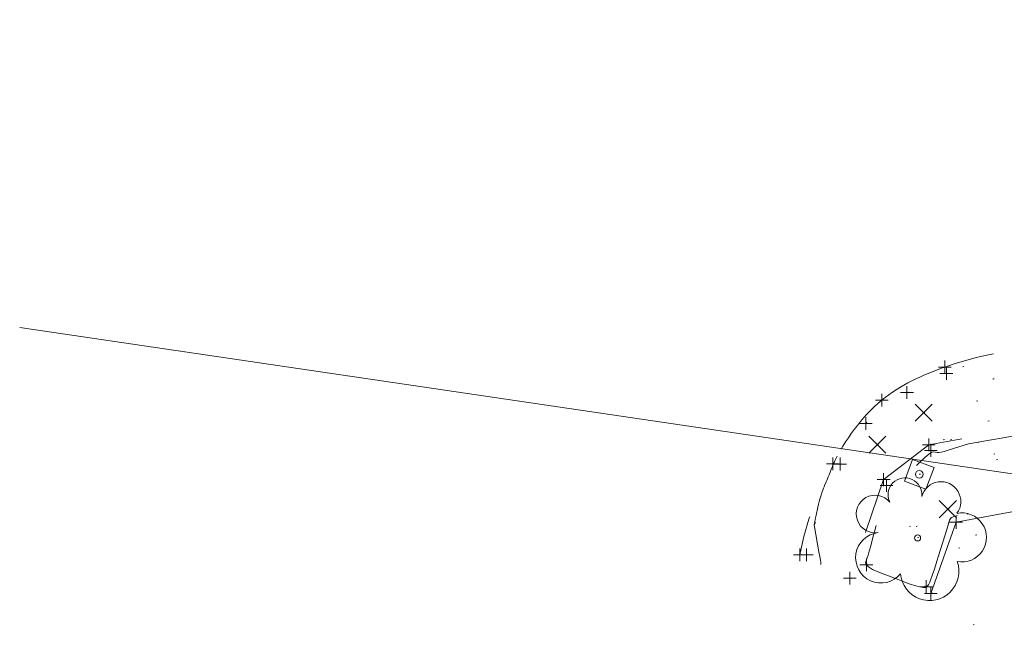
# Model space of a CAD drawing. Extents: x 413123 to 1465301, y 377724 to 504150.
# Tile 8 of 656: x 1462014 to 1462091, y 433642 to 433690. Entities that reach past the tile are written whole.
import ezdxf

# ---------------------------------------------------------------- set-up
doc = ezdxf.new("R2010")
doc.units = 0
doc.header["$MEASUREMENT"] = 0
for name, pattern in [('DGN Style 1', [8.732639, 0.01453, -8.718109]), ('DGN Style 3', [20.342255, 14.530182, -5.812073]), ('DGN Style 5', [10.171127, 4.359055, -5.812073]), ('ohcombex', [0])]:
    doc.linetypes.add(name, pattern=pattern)
for name, color, linetype, lineweight in [('DT_X_Contour_Minor', 136, 'DGN Style 3', 0), ('DT_X_Terrain_Ground_Line', 92, 'DGN Style 3', 13), ('PV_X_Curb', 120, 'DGN Style 1', 0), ('PV_X_EOP', 7, 'DGN Style 3', 0), ('PV_X_Walk', 120, 'DGN Style 5', 0), ('SG_X_Poles', 7, 'Continuous', 0), ('SV_X_Random_Point (Construction)', 7, 'Continuous', 0), ('UT_X_Overhead_Combined', 30, 'ohcombex', 0), ('VG_X_Cells', 3, 'Continuous', 0)]:
    doc.layers.add(name, color=color, linetype=linetype, lineweight=lineweight)
doc.layers.add('SV_Observation (Construction)', color=97, linetype='DGN Style 1', lineweight=0, transparency=0.9)
doc.layers.add('SV_X_Shot_Marker (Construction)', color=40, linetype='Continuous', lineweight=0, transparency=0.5)

# ---------------------------------------------------------------- blocks, each defined once
blk = doc.blocks.new('SVPT_1642')
at = {"layer": 'SV_X_Shot_Marker (Construction)', "transparency": 33554495}
for p, q in [((-0.025, 0), (0.025, 0)), ((0, 0.025), (0, -0.025))]:
    blk.add_line(p, q, dxfattribs=at)
blk.add_point((0, 0), dxfattribs=at)
blk = doc.blocks.new('SVPT_1643')
at = {"layer": 'SV_X_Shot_Marker (Construction)', "transparency": 33554495}
for p, q in [((-0.025, 0), (0.025, 0)), ((0, 0.025), (0, -0.025))]:
    blk.add_line(p, q, dxfattribs=at)
blk.add_point((0, 0), dxfattribs=at)
blk = doc.blocks.new('SVPT_1644')
at = {"layer": 'SV_X_Shot_Marker (Construction)', "transparency": 33554495}
for p, q in [((-0.025, 0), (0.025, 0)), ((0, 0.025), (0, -0.025))]:
    blk.add_line(p, q, dxfattribs=at)
blk.add_point((0, 0), dxfattribs=at)
blk = doc.blocks.new('SVPT_1645')
at = {"layer": 'SV_X_Shot_Marker (Construction)', "transparency": 33554495}
for p, q in [((-0.025, 0), (0.025, 0)), ((0, 0.025), (0, -0.025))]:
    blk.add_line(p, q, dxfattribs=at)
blk.add_point((0, 0), dxfattribs=at)
blk = doc.blocks.new('SVPT_1646')
at = {"layer": 'SV_X_Shot_Marker (Construction)', "transparency": 33554495}
for p, q in [((-0.025, 0), (0.025, 0)), ((0, 0.025), (0, -0.025))]:
    blk.add_line(p, q, dxfattribs=at)
blk.add_point((0, 0), dxfattribs=at)
blk = doc.blocks.new('SVPT_1647')
at = {"layer": 'SV_X_Shot_Marker (Construction)', "transparency": 33554495}
for p, q in [((-0.025, 0), (0.025, 0)), ((0, 0.025), (0, -0.025))]:
    blk.add_line(p, q, dxfattribs=at)
blk.add_point((0, 0), dxfattribs=at)
blk = doc.blocks.new('SVPT_1648')
at = {"layer": 'SV_X_Shot_Marker (Construction)', "transparency": 33554495}
for p, q in [((-0.025, 0), (0.025, 0)), ((0, 0.025), (0, -0.025))]:
    blk.add_line(p, q, dxfattribs=at)
blk.add_point((0, 0), dxfattribs=at)
blk = doc.blocks.new('X_337')
at = {"layer": 'SV_X_Random_Point (Construction)', "color": 7, "linetype": 'Continuous', "lineweight": 0, "transparency": 33554559}
for p, q in [((-0.0333, -0.0334), (0.0333, 0.0334)), ((-0.0333, 0.0334), (0.0333, -0.0334))]:
    blk.add_line(p, q, dxfattribs=at)
blk = doc.blocks.new('X_338')
at = {"layer": 'SV_X_Random_Point (Construction)', "color": 7, "linetype": 'Continuous', "lineweight": 0, "transparency": 33554559}
for p, q in [((-0.0333, -0.0334), (0.0333, 0.0334)), ((-0.0333, 0.0334), (0.0333, -0.0334))]:
    blk.add_line(p, q, dxfattribs=at)
blk = doc.blocks.new('SVPT_1649')
at = {"layer": 'SV_X_Shot_Marker (Construction)', "transparency": 33554495}
for p, q in [((-0.025, 0), (0.025, 0)), ((0, 0.025), (0, -0.025))]:
    blk.add_line(p, q, dxfattribs=at)
blk.add_point((0, 0), dxfattribs=at)
blk = doc.blocks.new('SVPT_1650')
at = {"layer": 'SV_X_Shot_Marker (Construction)', "transparency": 33554495}
for p, q in [((-0.025, 0), (0.025, 0)), ((0, 0.025), (0, -0.025))]:
    blk.add_line(p, q, dxfattribs=at)
blk.add_point((0, 0), dxfattribs=at)
blk = doc.blocks.new('SPED')
at = {"layer": 'SG_X_Poles', "color": 7, "linetype": 'Continuous', "lineweight": 0}
blk.add_circle((0, 0), 0.015, dxfattribs=at)
blk.add_3dface([(-0.045, -0.045), (0.045, -0.045), (0.045, 0.045), (-0.045, 0.045)], dxfattribs=at)
blk = doc.blocks.new('X_339')
at = {"layer": 'SV_X_Random_Point (Construction)', "color": 7, "linetype": 'Continuous', "lineweight": 0, "transparency": 33554559}
for p, q in [((-0.0333, -0.0334), (0.0333, 0.0334)), ((-0.0333, 0.0334), (0.0333, -0.0334))]:
    blk.add_line(p, q, dxfattribs=at)
blk = doc.blocks.new('SVPT_1652')
at = {"layer": 'SV_X_Shot_Marker (Construction)', "transparency": 33554495}
for p, q in [((-0.025, 0), (0.025, 0)), ((0, 0.025), (0, -0.025))]:
    blk.add_line(p, q, dxfattribs=at)
blk.add_point((0, 0), dxfattribs=at)
blk = doc.blocks.new('SVPT_1653')
at = {"layer": 'SV_X_Shot_Marker (Construction)', "transparency": 33554495}
for p, q in [((-0.025, 0), (0.025, 0)), ((0, 0.025), (0, -0.025))]:
    blk.add_line(p, q, dxfattribs=at)
blk.add_point((0, 0), dxfattribs=at)
blk = doc.blocks.new('SVPT_1654')
at = {"layer": 'SV_X_Shot_Marker (Construction)', "transparency": 33554495}
for p, q in [((-0.025, 0), (0.025, 0)), ((0, 0.025), (0, -0.025))]:
    blk.add_line(p, q, dxfattribs=at)
blk.add_point((0, 0), dxfattribs=at)
blk = doc.blocks.new('SVPT_1655')
at = {"layer": 'SV_X_Shot_Marker (Construction)', "transparency": 33554495}
for p, q in [((-0.025, 0), (0.025, 0)), ((0, 0.025), (0, -0.025))]:
    blk.add_line(p, q, dxfattribs=at)
blk.add_point((0, 0), dxfattribs=at)
blk = doc.blocks.new('SVPT_1656')
at = {"layer": 'SV_X_Shot_Marker (Construction)', "transparency": 33554495}
for p, q in [((-0.025, 0), (0.025, 0)), ((0, 0.025), (0, -0.025))]:
    blk.add_line(p, q, dxfattribs=at)
blk.add_point((0, 0), dxfattribs=at)
blk = doc.blocks.new('SVPT_1657')
at = {"layer": 'SV_X_Shot_Marker (Construction)', "transparency": 33554495}
for p, q in [((-0.025, 0), (0.025, 0)), ((0, 0.025), (0, -0.025))]:
    blk.add_line(p, q, dxfattribs=at)
blk.add_point((0, 0), dxfattribs=at)
blk = doc.blocks.new('SVPT_1658')
at = {"layer": 'SV_X_Shot_Marker (Construction)', "transparency": 33554495}
for p, q in [((-0.025, 0), (0.025, 0)), ((0, 0.025), (0, -0.025))]:
    blk.add_line(p, q, dxfattribs=at)
blk.add_point((0, 0), dxfattribs=at)
blk = doc.blocks.new('TREE_16')
at = {"layer": 'VG_X_Cells', "color": 3, "linetype": 'Continuous', "lineweight": 0}
blk.add_circle((0, 0), 0.012, dxfattribs=at)
for centre, radius, start, end in [((-0.0492, 0.1684), 0.0658, 354.0047, 205.9741), ((0.0913, 0.1415), 0.0776, 323.83, 165.0376), ((-0.1655, 0.0932), 0.0735, 39.0625, 279.5412), ((0.173, 0.0018), 0.0957, 259.1453, 101.4596), ((-0.1427, -0.0774), 0.0987, 96.1722, 320.5737), ((0.0473, -0.1303), 0.1142, 184.9476, 19.4572)]:
    blk.add_arc(centre, radius, start, end, dxfattribs=at)
blk = doc.blocks.new('SVPT_1659')
at = {"layer": 'SV_X_Shot_Marker (Construction)', "transparency": 33554495}
for p, q in [((-0.025, 0), (0.025, 0)), ((0, 0.025), (0, -0.025))]:
    blk.add_line(p, q, dxfattribs=at)
blk.add_point((0, 0), dxfattribs=at)
blk = doc.blocks.new('SVPT_1660')
at = {"layer": 'SV_X_Shot_Marker (Construction)', "transparency": 33554495}
for p, q in [((-0.025, 0), (0.025, 0)), ((0, 0.025), (0, -0.025))]:
    blk.add_line(p, q, dxfattribs=at)
blk.add_point((0, 0), dxfattribs=at)
blk = doc.blocks.new('*U5554', base_point=(1463158.719, 433438.251, 579.585))
at = {"layer": 'DT_X_Contour_Minor', "flags": 128}
for points, elevation in [([(1462098.117, 433658.746), (1462098.055, 433658.771), (1462098.002, 433658.793), (1462097.959, 433658.81), (1462097.925, 433658.824), (1462097.848, 433658.854), (1462097.817, 433658.864), (1462097.784, 433658.868), (1462097.749, 433658.868), (1462097.71, 433658.864), (1462097.605, 433658.845), (1462095.97, 433658.562), (1462094.752, 433658.351), (1462088.281, 433657.229), (1462086.709, 433656.74), (1462086.402, 433656.65), (1462086.155, 433656.592), (1462085.967, 433656.564), (1462085.839, 433656.567), (1462085.576, 433656.616), (1462085.433, 433656.579), (1462085.204, 433656.429), (1462084.888, 433656.168), (1462084.485, 433655.795), (1462083.293, 433654.651), (1462082.886, 433654.254), (1462082.559, 433653.92), (1462082.312, 433653.65), (1462082.145, 433653.443), (1462081.552, 433652.624), (1462080.81, 433649.827), (1462080.665, 433649.285), (1462080.548, 433648.857), (1462080.458, 433648.543), (1462080.396, 433648.342), (1462080.268, 433647.96), (1462080.296, 433647.808), (1462080.479, 433647.636), (1462080.814, 433647.444), (1462081.304, 433647.234), (1462082.814, 433646.648), (1462083.331, 433646.45), (1462083.749, 433646.298), (1462084.068, 433646.192), (1462084.288, 433646.131), (1462084.745, 433646.028), (1462084.906, 433646.026), (1462085.047, 433646.096), (1462085.168, 433646.238), (1462085.269, 433646.452), (1462085.512, 433647.12), (1462085.609, 433647.394), (1462085.717, 433647.716), (1462085.835, 433648.084), (1462085.965, 433648.5), (1462086.595, 433650.552), (1462086.816, 433651.282), (1462086.924, 433651.43), (1462087.155, 433651.561), (1462087.509, 433651.674), (1462087.985, 433651.77), (1462090.491, 433652.179), (1462094.024, 433652.79), (1462094.713, 433652.909), (1462095.265, 433653.006), (1462095.68, 433653.079), (1462095.958, 433653.13), (1462096.519, 433653.234), (1462096.726, 433653.26), (1462096.924, 433653.261), (1462097.116, 433653.235), (1462097.3, 433653.184), (1462097.78, 433653.012), (1462098.033, 433652.921), (1462098.43, 433652.775), (1462098.971, 433652.576), (1462099.657, 433652.323), (1462103.195, 433651.015), (1462106.203, 433650.148), (1462106.812, 433649.978), (1462107.347, 433649.842), (1462107.809, 433649.74), (1462108.199, 433649.67), (1462109.14, 433649.53), (1462109.576, 433649.459), (1462110.178, 433649.353), (1462110.946, 433649.21), (1462111.879, 433649.031), (1462114.59, 433648.507), (1462115.499, 433648.361), (1462116.196, 433648.316), (1462116.678, 433648.373), (1462116.948, 433648.531), (1462117.382, 433649.087), (1462117.414, 433649.314), (1462117.184, 433649.576), (1462116.693, 433649.875), (1462115.941, 433650.209), (1462113.586, 433651.148), (1462112.707, 433651.505), (1462111.838, 433651.873), (1462110.977, 433652.25), (1462110.126, 433652.637), (1462107.868, 433653.682), (1462106.982, 433654.103), (1462106.017, 433654.582), (1462104.974, 433655.118), (1462103.851, 433655.712), (1462098.43, 433658.617), (1462098.117, 433658.746)], 573), ([(1462078.053, 433656.284), (1462077.874, 433655.912), (1462077.84, 433655.841), (1462077.813, 433655.787), (1462077.794, 433655.749), (1462077.783, 433655.728), (1462077.764, 433655.696), (1462077.749, 433655.662), (1462077.717, 433655.587), (1462077.669, 433655.469), (1462077.604, 433655.309), (1462077.411, 433654.825), (1462077.342, 433654.654), (1462077.28, 433654.503), (1462077.226, 433654.373), (1462077.178, 433654.262), (1462077.063, 433653.995), (1462077.019, 433653.888), (1462076.973, 433653.768), (1462076.926, 433653.634), (1462076.878, 433653.488), (1462076.747, 433653.08), (1462076.698, 433652.916), (1462076.648, 433652.733), (1462076.598, 433652.528), (1462076.548, 433652.304), (1462076.412, 433651.678), (1462076.367, 433651.468), (1462076.333, 433651.308), (1462076.309, 433651.198), (1462076.296, 433651.137), (1462076.276, 433651.042), (1462076.27, 433651.007), (1462076.265, 433650.973), (1462076.263, 433650.941), (1462076.263, 433650.911), (1462076.268, 433650.771), (1462076.622, 433648.815), (1462076.689, 433648.445), (1462076.735, 433648.174), (1462076.762, 433648.002), (1462076.77, 433647.93), (1462076.758, 433647.82)], 572)]:
    blk.add_lwpolyline(points, dxfattribs=dict(at, elevation=elevation))

msp = doc.modelspace()

# ---------------------------------------------------------------- linework, layer by layer
at = {"layer": 'PV_X_Curb'}
for points in [[(1462127.675, 433647.33, 572.763), (1462110.018, 433654.086, 572.801), (1462097.789, 433658.867, 573.011), (1462085.357, 433656.725, 572.997)], [(1462127.675, 433647.33, 572.763), (1462125.53, 433642.316, 572.727), (1462108.609, 433648.958, 572.953), (1462096.957, 433653.385, 573.054), (1462086.943, 433651.517, 572.97), (1462084.985, 433646.093, 573.138), (1462080.324, 433647.797, 573.087), (1462081.899, 433653.987, 572.975)]]:
    msp.add_polyline3d(points, dxfattribs=at)
msp.add_open_spline([(1462129.663, 433652.476, 572.153), (1462129.317, 433652.57, 572.147), (1462128.972, 433652.665, 572.14), (1462128.627, 433652.76, 572.134), (1462123.228, 433654.811, 572.163), (1462117.83, 433656.862, 572.192), (1462112.432, 433658.913, 572.221), (1462108.323, 433660.52, 572.239), (1462104.214, 433662.126, 572.257), (1462100.106, 433663.732, 572.275), (1462095.463, 433665.547, 572.296), (1462089.548, 433664.221, 572.799), (1462083.3, 433661.226, 572.055), (1462080.09, 433659.111, 572.019), (1462077.616, 433654.524, 572.253), (1462076.221, 433651.093, 572.053), (1462075.661, 433648.581, 571.829)], degree=3, knots=[0, 0, 0, 0, 0.25, 0.25, 0.25, 0.5, 0.5, 0.5, 0.75, 0.75, 0.75, 0.854986, 0.881496, 0.912626, 0.941589, 1, 1, 1, 1], dxfattribs=at)
at = {"layer": 'PV_X_EOP'}
msp.add_polyline3d([(1462128.298, 433647.525, 572.142), (1462125.958, 433641.852, 572.279), (1462108.329, 433648.561, 572.532), (1462096.845, 433652.908, 572.699), (1462087.318, 433651.116, 572.685), (1462085.358, 433645.573, 572.632)], dxfattribs=at)
msp.add_open_spline([(1462128.841, 433653.282, 571.664), (1462123.461, 433655.328, 571.706), (1462118.08, 433657.374, 571.748), (1462112.7, 433659.421, 571.791), (1462108.518, 433661.031, 571.873), (1462104.335, 433662.642, 571.955), (1462100.152, 433664.253, 572.037), (1462095.217, 433665.186, 572.128), (1462088.99, 433664.581, 572.181), (1462080.991, 433660.917, 572.093), (1462077.234, 433655.361, 571.994), (1462075.622, 433651.148, 571.849), (1462075.14, 433648.582, 571.753)], degree=3, knots=[0, 0, 0, 0, 0.333333, 0.333333, 0.333333, 0.666667, 0.666667, 0.666667, 0.805035, 0.860922, 0.924096, 1, 1, 1, 1], dxfattribs=at)
at = {"layer": 'PV_X_Walk'}
msp.add_polyline3d([(1462128.298, 433647.525, 572.142), (1462110.288, 433654.563, 572.303), (1462097.795, 433659.4, 572.423), (1462085.204, 433657.165, 572.487), (1462081.671, 433654.446, 572.389), (1462079.03, 433646.751, 572.347)], dxfattribs=at)
at = {"layer": 'SV_Observation (Construction)', "transparency": 33554434}
for p in [(1462071.846, 433637.772, 572.108), (1462075.14, 433648.582, 571.753), (1462075.661, 433648.581, 571.829), (1462077.7, 433655.672, 571.985), (1462078.278, 433655.659, 572.154), (1462079.03, 433646.751, 572.347), (1462080.271, 433658.828, 572.057), (1462080.324, 433647.797, 573.087), (1462081.176, 433657.17, 572.272), (1462081.527, 433660.647, 572.091), (1462081.671, 433654.446, 572.389), (1462081.899, 433653.987, 572.975), (1462083.494, 433661.238, 572.127), (1462084.316, 433649.901, 571.035), (1462084.447, 433654.858, 572.654), (1462084.792, 433659.661, 572.296), (1462084.985, 433646.093, 573.138), (1462085.204, 433657.165, 572.487), (1462085.357, 433656.725, 572.997), (1462085.358, 433645.573, 572.632), (1462086.443, 433663.228, 572.143), (1462086.568, 433662.731, 572.395), (1462086.679, 433652.143, 573.211), (1462087.318, 433651.116, 572.685)]:
    msp.add_line(p, (1462236.958, 433690.324, 572.3), dxfattribs=at)
at = {"layer": 'UT_X_Overhead_Combined'}
msp.add_line((1462014.26, 433666.312, 285.988), (1462139.241, 433647.877, 285.988), dxfattribs=at)

# ---------------------------------------------------------------- block references
at = {"layer": 'DT_X_Terrain_Ground_Line'}
msp.add_blockref('*U5554', (1463158.719, 433438.251, 579.585), dxfattribs=at)
at = {"layer": 'SG_X_Poles', "color": 7, "linetype": 'Continuous', "lineweight": 0, "xscale": 20, "yscale": 20, "zscale": 20, "rotation": 339.2153055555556}
msp.add_blockref('SPED', (1462084.447, 433654.858, 572.654), dxfattribs=at)
at = {"layer": 'SV_X_Random_Point (Construction)', "color": 7, "linetype": 'Continuous', "lineweight": 0, "transparency": 33554559, "xscale": 20, "yscale": 20, "zscale": 20}
for name, p in [('X_338', (1462084.792, 433659.661, 572.296)), ('X_337', (1462081.176, 433657.17, 572.272)), ('X_339', (1462086.679, 433652.143, 573.211))]:
    msp.add_blockref(name, p, dxfattribs=at)
at = {"layer": 'SV_X_Shot_Marker (Construction)', "transparency": 33554495, "xscale": 20, "yscale": 20, "zscale": 20}
for name, p in [('SVPT_1642', (1462086.443, 433663.228, 572.143)), ('SVPT_1643', (1462086.568, 433662.731, 572.395)), ('SVPT_1644', (1462083.494, 433661.238, 572.127)), ('SVPT_1647', (1462081.527, 433660.647, 572.091)), ('SVPT_1645', (1462080.271, 433658.828, 572.057)), ('SVPT_1649', (1462085.204, 433657.165, 572.487)), ('SVPT_1650', (1462085.357, 433656.725, 572.997)), ('SVPT_1648', (1462077.7, 433655.672, 571.985)), ('SVPT_1646', (1462078.278, 433655.659, 572.154)), ('SVPT_1657', (1462081.671, 433654.446, 572.389)), ('SVPT_1656', (1462081.899, 433653.987, 572.975)), ('SVPT_1652', (1462087.318, 433651.116, 572.685)), ('SVPT_1659', (1462075.14, 433648.582, 571.753)), ('SVPT_1660', (1462075.661, 433648.581, 571.829)), ('SVPT_1655', (1462080.324, 433647.797, 573.087)), ('SVPT_1658', (1462079.03, 433646.751, 572.347)), ('SVPT_1654', (1462084.985, 433646.093, 573.138)), ('SVPT_1653', (1462085.358, 433645.573, 572.632))]:
    msp.add_blockref(name, p, dxfattribs=at)
at = {"layer": 'VG_X_Cells', "color": 3, "linetype": 'Continuous', "lineweight": 0, "xscale": 20, "yscale": 20, "zscale": 20}
msp.add_blockref('TREE_16', (1462084.316, 433649.901, 571.035), dxfattribs=at)

doc.saveas('drawing.dxf')
